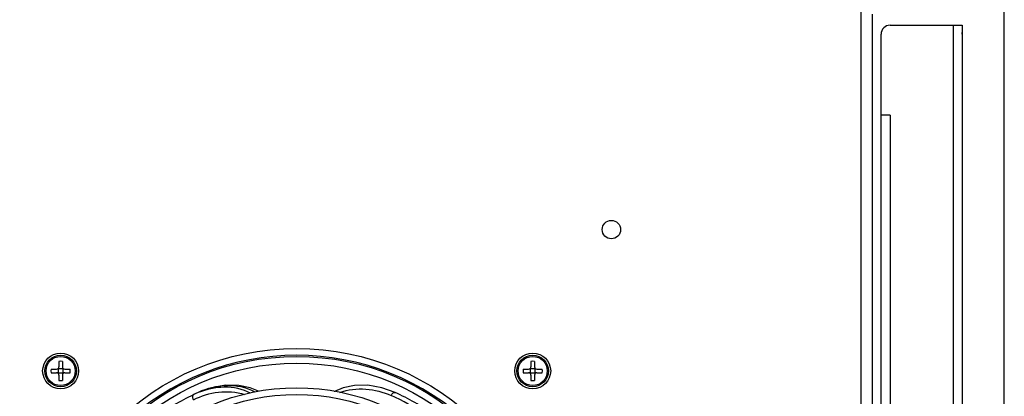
# Model space of a CAD drawing. Header units: millimetres. Extents: x 1117 to 38156, y -1945 to 7303.
# Tile 695 of 831: x 26450 to 26669, y 1779 to 1863. Entities that reach past the tile are written whole.
import ezdxf

# ---------------------------------------------------------------- set-up
doc = ezdxf.new("R2010")
doc.units = ezdxf.units.MM
doc.styles.get("Standard").update_dxf_attribs({"font": 'arial.ttf'})
doc.dimstyles.new('ISO-25', dxfattribs={"dimtxt": 2.5, "dimasz": 2.5, "dimexe": 1.25, "dimexo": 0.625, "dimtad": 1, "dimtxsty": 'Standard', "dimcen": 2.5, "dimadec": 0, "dimazin": 0, "dimtfac": 1, "dimtmove": 0, "dimatfit": 3, "dimfxl": 0, "dimarcsym": 0})

# ---------------------------------------------------------------- blocks, each defined once
blk = doc.blocks.new('*D135')
at = {"color": 0, "linetype": 'Continuous', "lineweight": -2}
for p, q in [((26260.02, 1912.63), (26260.02, 2016.42)), ((26280.02, 2015.17), (26649.42, 2015.17)), ((26669.42, 1675.49), (26669.42, 2016.42))]:
    blk.add_line(p, q, dxfattribs=at)
at = {"color": 0, "linetype": 'Continuous'}
for points in [[(26280.02, 2018.5), (26280.02, 2011.83), (26260.02, 2015.17)], [(26649.42, 2018.5), (26649.42, 2011.83), (26669.42, 2015.17)]]:
    blk.add_solid(points, dxfattribs=at)
at = {"layer": 'Defpoints', "color": 0, "linetype": 'Continuous'}
for p in [(26669.42, 2015.17), (26260.02, 1912.01), (26669.42, 1674.87)]:
    blk.add_point(p, dxfattribs=at)
at = {"color": 0, "linetype": 'Continuous', "insert": (26470.99, 2049.13), "char_height": 25, "width": 77.1094, "attachment_point": 2, "line_spacing_factor": 0.9}
blk.add_mtext('409.4', dxfattribs=at)

msp = doc.modelspace()

# ---------------------------------------------------------------- linework, layer by layer
at = {"color": 7, "linetype": 'Continuous'}
for p, q in [((26637.519, 1912.01), (26637.519, 916.01)), ((26640.019, 1864.01), (26640.019, 942.01)), ((26642.019, 945.51), (26642.019, 1859.51)), ((26644.019, 1861.51), (26660.019, 1861.51)), ((26658.019, 1861.51), (26658.019, 943.51)), ((26660.019, 1861.51), (26660.019, 943.51)), ((26644.019, 1841.51), (26642.019, 1841.51)), ((26644.019, 1841.51), (26644.019, 963.51)), ((26458.972, 1785.056), (26459.019, 1785.01)), ((26459.019, 1784.01), (26459.019, 1785.01)), ((26460.019, 1785.01), (26459.019, 1785.01)), ((26459.119, 1786.65), (26459.119, 1785.41)), ((26459.919, 1786.65), (26459.919, 1785.41)), ((26460.065, 1785.056), (26460.019, 1785.01)), ((26460.019, 1785.01), (26460.019, 1784.01)), ((26563.972, 1785.056), (26564.019, 1785.01)), ((26564.019, 1784.01), (26564.019, 1785.01)), ((26565.019, 1785.01), (26564.019, 1785.01)), ((26564.119, 1786.65), (26564.119, 1785.41)), ((26564.919, 1786.65), (26564.919, 1785.41)), ((26565.065, 1785.056), (26565.019, 1785.01)), ((26565.019, 1785.01), (26565.019, 1784.01)), ((26457.379, 1784.91), (26458.619, 1784.91)), ((26457.379, 1784.11), (26458.619, 1784.11)), ((26458.972, 1783.963), (26459.019, 1784.01)), ((26460.019, 1784.01), (26459.019, 1784.01)), ((26459.119, 1783.61), (26459.119, 1782.37)), ((26459.919, 1783.61), (26459.919, 1782.37)), ((26460.065, 1783.963), (26460.019, 1784.01)), ((26460.419, 1784.91), (26461.659, 1784.91)), ((26460.419, 1784.11), (26461.659, 1784.11)), ((26562.379, 1784.91), (26563.619, 1784.91)), ((26562.379, 1784.11), (26563.619, 1784.11)), ((26563.972, 1783.963), (26564.019, 1784.01)), ((26565.019, 1784.01), (26564.019, 1784.01)), ((26564.119, 1783.61), (26564.119, 1782.37)), ((26564.919, 1783.61), (26564.919, 1782.37)), ((26565.065, 1783.963), (26565.019, 1784.01)), ((26565.419, 1784.91), (26566.659, 1784.91)), ((26565.419, 1784.11), (26566.659, 1784.11)), ((26490.134, 1779.731), (26490.131, 1779.73)), ((26533.904, 1779.731), (26533.907, 1779.73))]:
    msp.add_line(p, q, dxfattribs=at)
for points in [[(26503.532, 1780.002), (26501.649, 1780.775), (26499.138, 1781.285), (26496.199, 1781.323), (26493.037, 1780.777), (26490.134, 1779.731)], [(26533.904, 1779.731), (26530.978, 1780.783), (26527.812, 1781.325), (26524.868, 1781.281), (26522.361, 1780.766), (26520.406, 1779.958), (26520.358, 1779.926)]]:
    msp.add_lwpolyline(points, dxfattribs=at)
for centre, radius in [((26582.019, 1816.01), 2.05), ((26512.019, 1732.01), 57.5), ((26459.519, 1784.51), 4), ((26459.519, 1784.51), 3.5), ((26512.019, 1732.01), 55.75), ((26459.519, 1784.51), 3.245), ((26564.519, 1784.51), 4), ((26564.519, 1784.51), 3.5), ((26564.519, 1784.51), 3.245), ((26512.019, 1732.01), 54.25), ((26512.019, 1732.01), 48.75), ((26512.019, 1732.01), 47.25)]:
    msp.add_circle(centre, radius, dxfattribs=at)
for centre, radius, start, end in [((26644.019, 1859.51), 2, 90, 180), ((26658.019, 1859.51), 2, 0, 9.76944), ((26512.019, 1732.01), 56, 45.77074, 134.22965), ((26458.619, 1785.41), 0.5, 270, 360), ((26459.519, 1776.375), 10.283, 87.77128, 92.22872), ((26460.419, 1785.41), 0.5, 180, 270), ((26563.619, 1785.41), 0.5, 270, 360), ((26564.519, 1776.375), 10.283, 87.77128, 92.22872), ((26565.419, 1785.41), 0.5, 180, 270), ((26467.657, 1784.51), 10.286, 177.77131, 182.22869), ((26458.619, 1783.61), 0.5, 0, 90), ((26460.419, 1783.61), 0.5, 90, 180), ((26451.381, 1784.51), 10.286, 357.77131, 2.22869), ((26572.657, 1784.51), 10.286, 177.77131, 182.22869), ((26563.619, 1783.61), 0.5, 0, 90), ((26565.419, 1783.61), 0.5, 90, 180), ((26556.381, 1784.51), 10.286, 357.77131, 2.22869), ((26459.519, 1792.645), 10.283, 267.77128, 270.00061), ((26459.519, 1792.645), 10.283, 269.99939, 272.22872), ((26564.519, 1792.645), 10.283, 267.77128, 272.22872), ((26512.019, 1732.01), 52.5, 114.64009, 125.35993), ((26496.381, 1764.232), 16.684, 114.71633, 115.88743), ((26496.383, 1764.229), 16.687, 111.95345, 114.71632), ((26511.974, 1731.929), 51.59, 56.45889, 65.91323), ((26512.019, 1732.01), 52.5, 54.64009, 65.35993)]:
    msp.add_arc(centre, radius, start, end, dxfattribs=at)
for points, knots in [([(26502.78, 1779.819), (26500.866, 1780.871), (26496.375, 1781.699), (26492.08, 1780.623), (26490.134, 1779.731)], [0, 0, 0, 0, 0.5049322, 1, 1, 1, 1]), ([(26501.758, 1779.573), (26499.989, 1780.506), (26495.912, 1781.293), (26491.961, 1780.438), (26490.144, 1779.706)], [0, 0, 0, 0, 0.5053503, 1, 1, 1, 1]), ([(26521.598, 1779.721), (26523.428, 1780.411), (26527.439, 1780.825), (26531.266, 1779.814), (26533.029, 1779.027)], [0, 0, 0, 0, 0.5032129, 1, 1, 1, 1]), ([(26489.081, 1778.117), (26488.982, 1778.318), (26488.861, 1778.671), (26488.926, 1779.111), (26489.046, 1779.209)], [0, 0, 0, 0, 0.590225, 1, 1, 1, 1]), ([(26489.081, 1778.117), (26490.804, 1778.974), (26494.566, 1780.137), (26498.573, 1779.876), (26500.409, 1779.248)], [0, 0, 0, 0, 0.4979932, 1, 1, 1, 1]), ([(26533.029, 1779.027), (26533.08, 1779.139), (26533.206, 1779.353), (26533.453, 1779.647), (26533.766, 1779.794), (26533.907, 1779.73)], [0, 0, 0, 0, 0.3109124, 0.6115966, 1, 1, 1, 1])]:
    msp.add_open_spline(points, degree=3, knots=knots, dxfattribs=at)
msp.add_open_spline([(26489.046, 1779.209), (26489.062, 1779.222), (26489.079, 1779.233), (26489.097, 1779.242)], degree=3, dxfattribs=at)

# ---------------------------------------------------------------- dimensions: what is measured, and where the dimension line sits
at = {"linetype": 'Continuous'}
dim = msp.add_linear_dim(base=(26669.419, 2015.167), p1=(26260.019, 1912.01), p2=(26669.419, 1674.869), dimstyle='ISO-25', override={"dimtxt": 25, "dimasz": 20, "dimdsep": 46}, dxfattribs=at)
dim.commit()
dim.dimension.update_dxf_attribs({"geometry": '*D135', "text_midpoint": (26470.987, 2015.167), "dimtype": 160})

doc.saveas('drawing.dxf')
